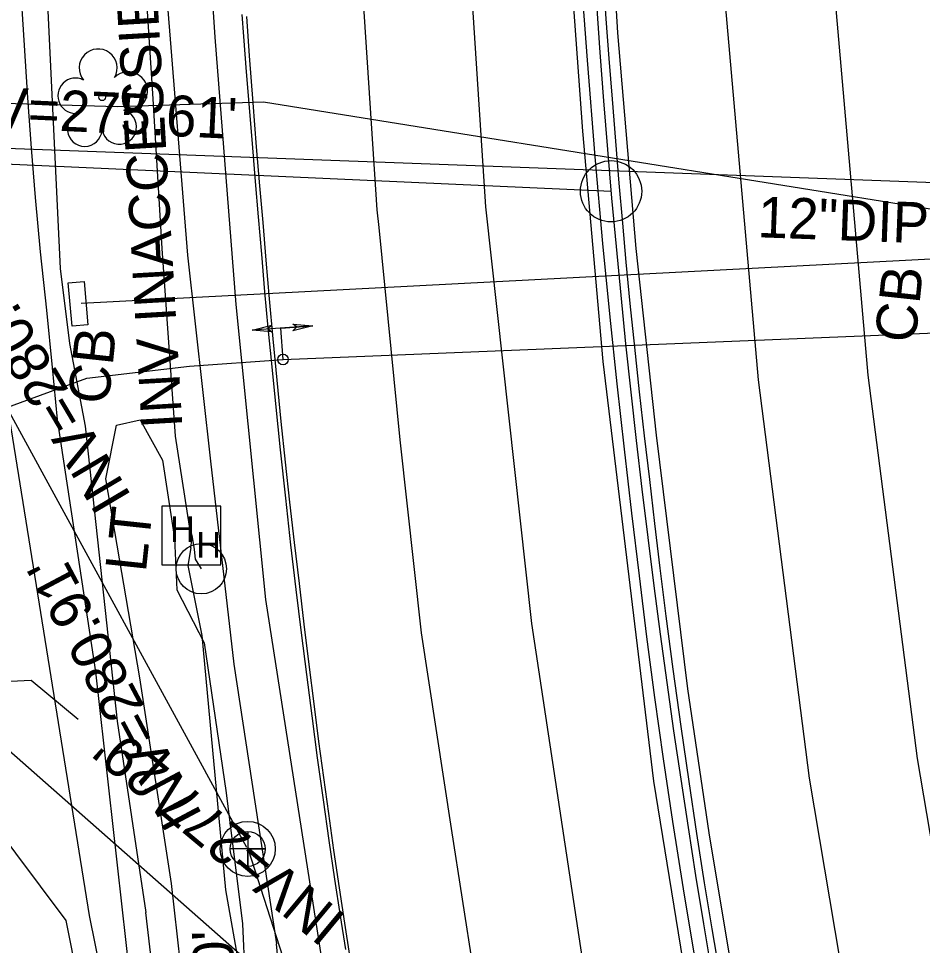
# Model space of a CAD drawing. Extents: x 2100323 to 2109811, y 740376 to 749755.
# Drawn here: x 2105819.1 to 2105907.6, y 741434.4 to 741525.1 of the extents above; entities that cross this region are included whole.
import ezdxf

# ---------------------------------------------------------------- set-up
doc = ezdxf.new("R2010")
doc.units = 0
for name, color, linetype in [('Exist Horizontal Alignment', 7, 'Continuous'), ('Exist Horizontal Alignment Point', 7, 'Continuous'), ('Exist Roads Curbs', 7, 'Continuous'), ('Exist Roads EOP', 7, 'Continuous'), ('Exist Roads EOP Other', 7, 'Continuous'), ('Exist Roads EOT', 7, 'Continuous'), ('Exist Structure Minor Catch Basin', 7, 'Continuous'), ('Exist Structure Minor Catch Basin Text', 7, 'Continuous'), ('Exist Structure Minor Catch Basin Top Elevation', 7, 'Continuous'), ('Exist Structure Minor Pipes RCP 18 Inch', 7, 'Continuous'), ('Exist Structure Minor Pipes RCP 48 Inch Leader', 7, 'Continuous'), ('Exist Structure Minor Pipes RCP 60 Inch', 7, 'Continuous'), ('Exist Structure Minor Pipes RCP 60 Inch Invert', 7, 'Continuous'), ('Exist Structure Minor Pipes RCP 60 Inch Leader', 7, 'Continuous'), ('Exist Utilities Gas Change of Service SUE CELL', 7, 'Continuous'), ('Exist Utilities Gas UG Line SUE LOS B', 7, 'Continuous'), ('Exist Utilities Gas UG Line SUE LOS C', 7, 'Continuous'), ('Exist Utilities Other Pole CELL', 7, 'Continuous'), ('Exist Utilities Other Pole Text', 7, 'Continuous'), ('Exist Utilities Power Hand Hole CELL', 7, 'Continuous'), ('Exist Utilities Power UG Cable SUE LOS B', 7, 'Continuous'), ('Exist Utilities Sanitary Sewer Manhole CELL', 7, 'Continuous'), ('Exist Utilities Sanitary Sewer Manhole Text', 7, 'Continuous'), ('Exist Utilities Sanitary Sewer UG Line', 7, 'Continuous'), ('Exist Utilities Sanitary Sewer UG Line Invert Elevation', 7, 'Continuous'), ('Exist Utilities Sanitary Sewer UG Line Text', 7, 'Continuous'), ('Exist Utilities Water UG Line SUE LOS B', 7, 'Continuous'), ('Exist Vegetation Tree CELL', 7, 'Continuous'), ('Exist Vegetation Woods Line', 7, 'Continuous')]:
    doc.layers.add(name, color=color, linetype=linetype)

msp = doc.modelspace()

# ---------------------------------------------------------------- linework, layer by layer
at = {"layer": 'Exist Horizontal Alignment'}
msp.add_line((2105442.437, 741527.922), (2105877.119, 741508.209), dxfattribs=at)
for radius, start in [(954.93, 173.886448), (1022.93, 174.39032)]:
    msp.add_arc((2106828.38, 741591.831), radius, start, 192.232604, dxfattribs=at)
at = {"layer": 'Exist Horizontal Alignment Point'}
msp.add_line((2105874.122, 741508.345), (2105874.112, 741508.345), dxfattribs=at)
msp.add_circle((2105877.119, 741508.209), 3, dxfattribs=at)
at = {"layer": 'Exist Roads Curbs'}
for points in [[(2105821.78, 741529.993), (2105823.19, 741500.655), (2105824.096, 741493.303), (2105825.617, 741485.204), (2105828.769, 741456.338), (2105831.566, 741437.593)], [(2105840.971, 741525.53), (2105841.125, 741523.349), (2105841.4, 741519.915), (2105841.721, 741516.02), (2105842.015, 741512.458), (2105842.287, 741509.161), (2105842.574, 741505.716), (2105842.883, 741502.056), (2105843.204, 741498.366), (2105843.527, 741494.828), (2105843.86, 741491.354), (2105844.257, 741487.4), (2105844.726, 741482.877), (2105845.235, 741478.154), (2105845.752, 741473.602), (2105846.274, 741469.218), (2105846.791, 741464.98), (2105847.3, 741460.886), (2105847.818, 741456.839), (2105848.358, 741452.743), (2105848.92, 741448.625), (2105849.484, 741444.648), (2105850.049, 741440.84), (2105850.6, 741437.258), (2105851.121, 741433.961)], [(2105845.886, 741361.853), (2105845.488, 741363.975), (2105840.894, 741380.359), (2105838.985, 741389.587), (2105836.954, 741399.575), (2105835.391, 741408.903), (2105833.746, 741419.867), (2105833.179, 741424.015), (2105832.888, 741426.398), (2105831.566, 741437.593)]]:
    msp.add_lwpolyline(points, dxfattribs=at)
at = {"layer": 'Exist Roads EOP'}
for points in [[(2105885.384, 741432.82), (2105884.206, 741439.918), (2105883.163, 741446.5), (2105882.245, 741452.623), (2105881.405, 741458.63), (2105880.634, 741464.577), (2105879.899, 741470.565), (2105879.165, 741476.696), (2105878.434, 741482.968), (2105877.719, 741489.365), (2105877.023, 741495.886), (2105876.318, 741503.101), (2105875.574, 741511.583), (2105874.816, 741521.045), (2105874.177, 741529.775)], [(2105822.929, 741485.852), (2105822.448, 741490.952), (2105821.88, 741496.557), (2105821.273, 741502.286), (2105820.763, 741507.608), (2105820.373, 741512.435), (2105820.027, 741517.369), (2105819.648, 741523.017), (2105819.288, 741528.634)], [(2105887.74, 741431.791), (2105887.023, 741435.995), (2105886.285, 741440.508), (2105885.533, 741445.314), (2105884.766, 741450.415), (2105883.982, 741455.817), (2105883.198, 741461.417), (2105882.511, 741466.611), (2105881.937, 741471.298), (2105881.423, 741475.69), (2105880.911, 741480.001), (2105880.405, 741484.25), (2105879.915, 741488.557), (2105879.443, 741492.94), (2105879.005, 741497.231), (2105878.614, 741501.26), (2105878.265, 741505.08), (2105877.922, 741509.012), (2105877.58, 741513.108), (2105877.248, 741517.222), (2105876.937, 741521.203), (2105876.646, 741525.087), (2105876.37, 741529.078)], [(2105851.558, 741433.389), (2105851.062, 741436.56), (2105850.538, 741440.008), (2105849.993, 741443.684), (2105849.473, 741447.299), (2105848.986, 741450.804), (2105848.514, 741454.337), (2105848.041, 741458.036), (2105847.565, 741461.889), (2105847.087, 741465.82), (2105846.608, 741469.818), (2105846.137, 741473.82), (2105845.685, 741477.767), (2105845.251, 741481.677), (2105844.83, 741485.656), (2105844.421, 741489.723), (2105844.034, 741493.768), (2105843.681, 741497.68), (2105843.358, 741501.466), (2105843.045, 741505.157), (2105842.738, 741508.757), (2105842.419, 741512.562), (2105842.07, 741516.864), (2105841.708, 741521.48), (2105841.445, 741525.311)], [(2105830.059, 741430.856), (2105826.664, 741461.148), (2105822.929, 741485.852)]]:
    msp.add_lwpolyline(points, dxfattribs=at)
at = {"layer": 'Exist Roads EOP Other'}
for points in [[(2105838.149, 741744.728), (2105839.722, 741742.199), (2105840.841, 741739.405), (2105841.384, 741737.701), (2105841.514, 741735.778), (2105839.769, 741720.782), (2105837.352, 741696.755), (2105835.376, 741679.713), (2105833.61, 741653.351), (2105832.336, 741627.68), (2105831.848, 741612.127), (2105831.69, 741600.571), (2105831.58, 741580.662), (2105831.951, 741563.348), (2105832.788, 741544.719), (2105833.663, 741526.756), (2105835.666, 741501.937), (2105837.895, 741481.796), (2105840.186, 741461.905), (2105844.349, 741434.521)], [(2105848.798, 741433.042), (2105843.336, 741468.241), (2105840.419, 741497.128), (2105838.351, 741523.284), (2105837.309, 741539.08), (2105836.552, 741555.67), (2105835.87, 741567.912), (2105835.637, 741583.247), (2105835.861, 741605.744), (2105836.24, 741621.206), (2105836.7, 741632.202), (2105838.025, 741651.905), (2105840.2, 741683.67), (2105841.676, 741699.535), (2105844.182, 741723.454), (2105845.653, 741737.175), (2105847.27, 741740.214), (2105848.896, 741742.986)], [(2105853.574, 741366.465), (2105851.921, 741378.023), (2105850.223, 741388.492), (2105848.664, 741399.613), (2105847.295, 741409.594), (2105846.111, 741418.662), (2105844.849, 741429.32), (2105844.349, 741434.521)]]:
    msp.add_lwpolyline(points, dxfattribs=at)
at = {"layer": 'Exist Roads EOT'}
for points in [[(2105897.624, 741986.421), (2105896.853, 741978.281), (2105892.785, 741940.128), (2105888.468, 741899.509), (2105884.356, 741860.912), (2105880.045, 741821.55), (2105875.837, 741782.107), (2105871.808, 741742.328), (2105867.67, 741702.774), (2105864.204, 741663.03), (2105861.942, 741623.736), (2105861.26, 741584.366), (2105862.271, 741545.785), (2105864.841, 741506.7), (2105869.319, 741465.892), (2105875.063, 741427.873), (2105882.352, 741389.478), (2105890.846, 741349.335), (2105899.432, 741309.704)], [(2105907.3, 741983.433), (2105907.237, 741982.855), (2105903.786, 741952.653), (2105899.72, 741911.951), (2105895.645, 741875.194), (2105892.057, 741841.332), (2105888.216, 741807.365), (2105881.078, 741739.396), (2105877.176, 741702.394), (2105873.952, 741664.777), (2105871.999, 741636.06), (2105871.097, 741608.911), (2105871.336, 741577.162), (2105871.607, 741559.048), (2105872.649, 741537.013), (2105874.336, 741514.083), (2105876.302, 741491.534), (2105881.272, 741450.445), (2105888.102, 741408.508), (2105895.467, 741374.486), (2105902.159, 741342.251), (2105909.402, 741308.247)], [(2105922.171, 741978.009), (2105920.115, 741959.524), (2105916.277, 741921.879), (2105911.963, 741882.955), (2105907.63, 741842.68), (2105903.27, 741802.803), (2105899.033, 741762.744), (2105895.391, 741727.587), (2105891.133, 741685.488), (2105887.862, 741644.903), (2105886.138, 741607.158), (2105886.221, 741568.507), (2105888.032, 741529.53), (2105891.516, 741489.741), (2105896.504, 741450.753), (2105903.027, 741412.213), (2105910.99, 741373.369), (2105919.718, 741333.801), (2105928.578, 741295.107)], [(2105933.027, 741974.764), (2105931.228, 741959.209), (2105927.184, 741921.358), (2105923.005, 741882.024), (2105918.539, 741841.786), (2105914.132, 741801.978), (2105909.929, 741762.692), (2105905.77, 741722.991), (2105901.807, 741683.727), (2105898.646, 741644.159), (2105897.121, 741607.796), (2105897.093, 741568.319), (2105898.794, 741529.822), (2105902.246, 741490.211), (2105907.084, 741452.66), (2105914.216, 741410.746), (2105921.637, 741374.512), (2105930.026, 741337.012), (2105939.252, 741297.237)], [(2105909.615, 741331.186), (2105905.016, 741352.086), (2105899.717, 741375.576), (2105895.13, 741398.339), (2105891.707, 741415.274), (2105889.852, 741426.563), (2105886.74, 741445.376), (2105884.629, 741459.48), (2105881.565, 741484.341), (2105879.586, 741502.613), (2105877.78, 741523.737), (2105876.617, 741543.38), (2105875.648, 741570.394), (2105875.373, 741599.672), (2105875.695, 741614.604), (2105876.335, 741632.87), (2105877.516, 741651.331), (2105878.746, 741666.346), (2105879.926, 741679.593), (2105882.016, 741699.505), (2105884.14, 741721.861)], [(2105856.833, 741702.818), (2105853.413, 741664.365), (2105851.053, 741623.845), (2105850.593, 741585.953), (2105851.647, 741545.067), (2105851.723, 741544.219), (2105854.198, 741506.402), (2105854.376, 741504.66), (2105856.43, 741483.869), (2105858.524, 741464.977), (2105861.474, 741445.803), (2105864.713, 741425.056), (2105867.647, 741409.018), (2105871.647, 741387.271), (2105875.952, 741366.844), (2105880.528, 741345.062), (2105884.458, 741327.17), (2105889.032, 741306.325)]]:
    msp.add_lwpolyline(points, dxfattribs=at)
at = {"layer": 'Exist Structure Minor Catch Basin'}
msp.add_lwpolyline([(2105825.524, 741499.375), (2105825.902, 741495.129), (2105824.346, 741494.991), (2105823.968, 741499.236)], close=True, dxfattribs=at)
at = {"layer": 'Exist Structure Minor Pipes RCP 18 Inch'}
msp.add_line((2105912.032, 741501.742), (2105825.248, 741497.214), dxfattribs=at)
at = {"layer": 'Exist Structure Minor Pipes RCP 48 Inch Leader'}
msp.add_lwpolyline([(2105808.809, 741456.707), (2105823.73, 741436.8), (2105824.899, 741430.915)], dxfattribs=at)
at = {"layer": 'Exist Structure Minor Pipes RCP 60 Inch'}
msp.add_line((2105966.046, 741323.21), (2105807.888, 741462.479), dxfattribs=at)
at = {"layer": 'Exist Structure Minor Pipes RCP 60 Inch Leader'}
msp.add_lwpolyline([(2105811.548, 741459.902), (2105820.343, 741460.349), (2105824.957, 741456.515)], dxfattribs=at)
at = {"layer": 'Exist Utilities Gas Change of Service SUE CELL'}
for p, q in [((2105847.915, 741495.035), (2105841.967, 741494.618)), ((2105844.787, 741494.815), (2105847.915, 741495.035)), ((2105845.003, 741491.738), (2105844.787, 741494.815)), ((2105845.003, 741491.738), (2105845.003, 741491.738))]:
    msp.add_line(p, q, dxfattribs=at)
for points in [[(2105841.967, 741494.618), (2105843.909, 741495.098), (2105843.514, 741494.726), (2105843.917, 741494.448)], [(2105847.915, 741495.035), (2105845.973, 741494.554), (2105846.368, 741494.926), (2105845.966, 741495.204)]]:
    msp.add_lwpolyline(points, close=True, dxfattribs=at)
msp.add_circle((2105845.003, 741491.738), 0.517, dxfattribs=at)
at = {"layer": 'Exist Utilities Gas UG Line SUE LOS B'}
for p, q in [((2105847.915, 741495.035), (2105841.967, 741494.618)), ((2105844.787, 741494.815), (2105847.915, 741495.035)), ((2105845.003, 741491.738), (2105844.787, 741494.815)), ((2105845.003, 741491.738), (2105845.003, 741491.738))]:
    msp.add_line(p, q, dxfattribs=at)
msp.add_lwpolyline([(2105732.238, 741495.445), (2105747.516, 741490.684), (2105748.124, 741488.233), (2105767.932, 741479.992), (2105785.975, 741467.084), (2105799.055, 741470.07), (2105816.699, 741486.586), (2105825.805, 741489.908), (2105835.838, 741491.095), (2105845.003, 741491.738)], dxfattribs=at)
at = {"layer": 'Exist Utilities Gas UG Line SUE LOS C'}
msp.add_line((2105845.003, 741491.738), (2105911.859, 741494.463), dxfattribs=at)
at = {"layer": 'Exist Utilities Other Pole CELL'}
msp.add_circle((2105837.003, 741471.247), 2.463, dxfattribs=at)
at = {"layer": 'Exist Utilities Power Hand Hole CELL'}
msp.add_line((2105836.103, 741474.342), (2105836.103, 741474.342), dxfattribs=at)
msp.add_lwpolyline([(2105833.153, 741471.617), (2105838.903, 741471.617), (2105838.903, 741477.367), (2105833.153, 741477.367), (2105833.153, 741471.617)], dxfattribs=at)
at = {"layer": 'Exist Utilities Power UG Cable SUE LOS B'}
for p, q in [((2105835.848, 741475.41), (2105836.103, 741474.342)), ((2105836.292, 741473.134), (2105836.41, 741472.199)), ((2105836.41, 741472.199), (2105837.003, 741471.246))]:
    msp.add_line(p, q, dxfattribs=at)
for points in [[(2105835.848, 741475.41), (2105834.47, 741484.238), (2105833.18, 741502.595), (2105832.255, 741517.795), (2105831.317, 741532.357)], [(2105835.969, 741473.301), (2105836.103, 741474.342), (2105836.292, 741473.134)], [(2105835.969, 741473.301), (2105835.678, 741471.57), (2105837.051, 741464.703), (2105839.359, 741439.821), (2105843.81, 741414.718), (2105848.752, 741383.885), (2105854.845, 741350.363)]]:
    msp.add_lwpolyline(points, dxfattribs=at)
at = {"layer": 'Exist Utilities Sanitary Sewer Manhole CELL'}
msp.add_lwpolyline([(2105841.551, 741445.533), (2105841.551, 741442.108), (2105841.551, 741443.821), (2105843.263, 741443.821), (2105839.839, 741443.821)], dxfattribs=at)
for radius in [2.694, 1.712]:
    msp.add_circle((2105841.551, 741443.821), radius, dxfattribs=at)
at = {"layer": 'Exist Utilities Sanitary Sewer UG Line'}
for p, q in [((2105841.472, 741443.971), (2105803.853, 741512.791)), ((2105803.973, 741512.947), (2106102.788, 741501.904)), ((2105904.65, 741248.594), (2105841.609, 741443.711))]:
    msp.add_line(p, q, dxfattribs=at)
at = {"layer": 'Exist Utilities Water UG Line SUE LOS B'}
for points in [[(2105791.976, 741518.358), (2105813.254, 741516.95), (2105828.777, 741516.524), (2105843.101, 741516.952), (2105909.817, 741506.249), (2105920.088, 741503.956), (2105931.632, 741499.209), (2105944.33, 741496.694), (2105955.906, 741495.967), (2105990.555, 741495.779)], [(2105813.254, 741516.95), (2105813.412, 741515.53), (2105826.011, 741437.296), (2105843.724, 741349.871), (2105874.852, 741202.77), (2105896.784, 741084.661), (2105901.965, 741063.762), (2105900.509, 741063.329), (2105902.846, 741054.438), (2105904.488, 741035.146), (2105905.575, 741024.639)]]:
    msp.add_lwpolyline(points, dxfattribs=at)
at = {"layer": 'Exist Vegetation Tree CELL'}
msp.add_line((2105827.291, 741517.412), (2105827.291, 741517.412), dxfattribs=at)
msp.add_circle((2105827.291, 741517.412), 0.326, dxfattribs=at)
for centre, radius, start, end in [((2105826.906, 741520.285), 1.856, 330.16508, 219.71335), ((2105829.84, 741518), 1.899, 257.1011, 134.19993), ((2105824.685, 741517.566), 1.727, 62.66361, 279.3457), ((2105825.587, 741514.291), 1.689, 111.56708, 6.23104), ((2105828.964, 741514.512), 1.698, 181.28216, 74.55999)]:
    msp.add_arc(centre, radius, start, end, dxfattribs=at)
at = {"layer": 'Exist Vegetation Woods Line'}
for points in [[(2105834.087, 741440.418), (2105830.973, 741460.563), (2105827.649, 741480.061), (2105828.686, 741485.304), (2105831.021, 741485.82), (2105833.202, 741481.871), (2105834.383, 741474.218), (2105834.613, 741469.194), (2105837.299, 741464.005), (2105839.425, 741449.308), (2105841.023, 741436.476)], [(2105841.023, 741436.476), (2105841.503, 741426.308), (2105840.736, 741421.757), (2105838.699, 741421.083), (2105835.851, 741424.758), (2105834.087, 741440.418)]]:
    msp.add_lwpolyline(points, dxfattribs=at)

# ---------------------------------------------------------------- texts
at = {"layer": 'Exist Horizontal Alignment Point'}
for s, p in [('EQUATION:', (2105877.118, 741508.205)), ('Sta  BK = ', (2105877.118, 741508.208)), ('Sta  AH', (2105877.118, 741508.211))]:
    msp.add_text(s, height=0.001, rotation=177.40333, dxfattribs=at).set_placement(p)
at = {"layer": 'Exist Structure Minor Catch Basin Text'}
for p in [(2105906.904, 741493.262), (2105827.911, 741487.243)]:
    msp.add_text('CB', height=4, rotation=83.88645, dxfattribs=at).set_placement(p)
at = {"layer": 'Exist Structure Minor Catch Basin Top Elevation'}
msp.add_text('INV INACCESSIBLE', height=4, rotation=93.32278, dxfattribs=at).set_placement((2105835.153, 741485.105))
at = {"layer": 'Exist Structure Minor Pipes RCP 60 Inch Invert'}
msp.add_text("INV=277.29'", height=4, rotation=140.27383, dxfattribs=at).set_placement((2105851.341, 741437.18))
at = {"layer": 'Exist Utilities Other Pole Text'}
msp.add_text('LT', height=4, rotation=83.88645, dxfattribs=at).set_placement((2105831.569, 741470.834))
at = {"layer": 'Exist Utilities Power Hand Hole CELL'}
for p in [(2105833.944, 741473.869), (2105836.508, 741472.348)]:
    msp.add_text('H', height=2.5, dxfattribs=at).set_placement(p)
at = {"layer": 'Exist Utilities Sanitary Sewer Manhole Text'}
msp.add_text("TOP=293.20'", height=4, rotation=92.32009, dxfattribs=at).set_placement((2105841.336, 741404.467))
at = {"layer": 'Exist Utilities Sanitary Sewer UG Line Invert Elevation'}
for s, rotation, p in [("INV=275.61'", 357.34415, (2105811.044, 741514.687)), ("INV=280.56'", 120.63503, (2105830.229, 741478.305)), ("INV=280.91'", 118.0055, (2105837.169, 741447.086))]:
    msp.add_text(s, height=4, rotation=rotation, dxfattribs=at).set_placement(p)
at = {"layer": 'Exist Utilities Sanitary Sewer UG Line Text'}
msp.add_text('12"DIP', height=4, rotation=357.88354, dxfattribs=at).set_placement((2105891.422, 741503.711))

doc.saveas('drawing.dxf')
